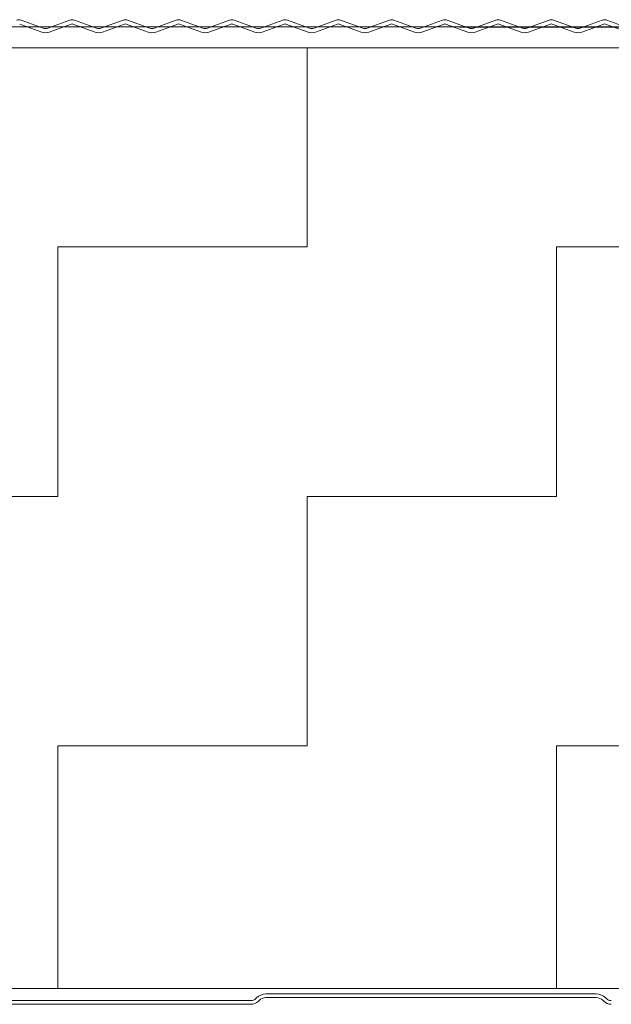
# Model space of a CAD drawing. Header units: metres. Extents: x 1316.5 to 1415.3, y -94.1 to -52.
# Tile 495 of 656: x 1401.8943 to 1401.9833, y -70.9513 to -70.8033. Entities that reach past the tile are written whole.
import ezdxf

# ---------------------------------------------------------------- set-up
doc = ezdxf.new("R2010")
doc.units = ezdxf.units.M
for name, pattern in [('AUSGEZOGEN', [0]), ('GETRENNT2_S10', [0.045, 0.02, -0.01, 0, -0.005, 0, -0.01]), ('PUNKT2_S9', [0.0015, 0, -0.0015])]:
    doc.linetypes.add(name, pattern=pattern)
doc.layers.add('XR$4$_42143', color=7, linetype='Continuous')
doc.layers.add('XR$4$_42154', color=7, linetype='Continuous')
for name, color, linetype, lineweight in [('XR$4$Muster', 4, 'AUSGEZOGEN', 13), ('XR$4$Wand Mauerwerk nt', 7, 'AUSGEZOGEN', 25), ('XR$4$Wand Mauerwerk tr_1', 42, 'AUSGEZOGEN', 18)]:
    doc.layers.add(name, color=color, linetype=linetype, lineweight=lineweight)

msp = doc.modelspace()

# ---------------------------------------------------------------- hatches: boundary and pattern name
at = {"layer": 'XR$4$Muster', "linetype": 'AUSGEZOGEN', "lineweight": 13, "transparency": 33554687}
h = msp.add_hatch(dxfattribs=at)
h.set_pattern_fill('MUSTER', color=4, scale=0.0375, angle=90, style=0, pattern_type=2)
h.set_pattern_definition([(90, (-0.075, 0.075), (-0.0375, 0.0375), [0.0375, -0.0375]), (180, (-0.075, 0.075), (-0.0375, -0.0375), [0.0375, -0.0375])])
h.paths.add_polyline_path([(1401.81895, -70.80752), (1401.81895, -70.94893), (1402.32044, -70.94893), (1402.32044, -70.80752)], flags=0)

# ---------------------------------------------------------------- linework, layer by layer
at = {"layer": 'XR$4$_42143', "color": 30, "linetype": 'AUSGEZOGEN', "lineweight": 13, "transparency": 33554687}
for p, q in [((1401.89762, -70.80516), (1401.8943, -70.80395)), ((1401.89451, -70.80336), (1401.89783, -70.80457)), ((1401.89852, -70.80457), (1401.90184, -70.80336)), ((1401.90205, -70.80395), (1401.89873, -70.80516)), ((1401.90563, -70.80516), (1401.9023, -70.80395)), ((1401.90252, -70.80336), (1401.90584, -70.80457)), ((1401.90652, -70.80457), (1401.90984, -70.80336)), ((1401.91006, -70.80395), (1401.90674, -70.80516)), ((1401.91363, -70.80516), (1401.91031, -70.80395)), ((1401.91053, -70.80336), (1401.91385, -70.80457)), ((1401.91453, -70.80457), (1401.91785, -70.80336)), ((1401.91807, -70.80395), (1401.91475, -70.80516)), ((1401.92164, -70.80516), (1401.91832, -70.80395)), ((1401.91854, -70.80336), (1401.92186, -70.80457)), ((1401.92254, -70.80457), (1401.92586, -70.80336)), ((1401.92608, -70.80395), (1401.92276, -70.80516)), ((1401.92965, -70.80516), (1401.92633, -70.80395)), ((1401.92655, -70.80336), (1401.92987, -70.80457)), ((1401.93055, -70.80457), (1401.93387, -70.80336)), ((1401.93409, -70.80395), (1401.93076, -70.80516)), ((1401.93766, -70.80516), (1401.93434, -70.80395)), ((1401.93455, -70.80336), (1401.93787, -70.80457)), ((1401.93856, -70.80457), (1401.94188, -70.80336)), ((1401.94209, -70.80395), (1401.93877, -70.80516)), ((1401.94567, -70.80516), (1401.94235, -70.80395)), ((1401.94256, -70.80336), (1401.94588, -70.80457)), ((1401.94657, -70.80457), (1401.94989, -70.80336)), ((1401.9501, -70.80395), (1401.94678, -70.80516)), ((1401.95368, -70.80516), (1401.95036, -70.80395)), ((1401.95057, -70.80336), (1401.95389, -70.80457)), ((1401.95458, -70.80457), (1401.9579, -70.80336)), ((1401.95811, -70.80395), (1401.95479, -70.80516)), ((1401.96169, -70.80516), (1401.95836, -70.80395)), ((1401.95858, -70.80336), (1401.9619, -70.80457)), ((1401.96258, -70.80457), (1401.9659, -70.80336)), ((1401.96612, -70.80395), (1401.9628, -70.80516)), ((1401.96969, -70.80516), (1401.96637, -70.80395)), ((1401.96659, -70.80336), (1401.96991, -70.80457)), ((1401.97059, -70.80457), (1401.97391, -70.80336)), ((1401.97413, -70.80395), (1401.97081, -70.80516)), ((1401.9777, -70.80516), (1401.97438, -70.80395)), ((1401.9746, -70.80336), (1401.97792, -70.80457)), ((1401.9786, -70.80457), (1401.98192, -70.80336)), ((1401.98214, -70.80395), (1401.97882, -70.80516)), ((1401.98571, -70.80516), (1401.98239, -70.80395)), ((1401.98261, -70.80336), (1401.98593, -70.80457)), ((1401.87951, -70.95075), (1401.92906, -70.95075)), ((1401.92981, -70.95044), (1401.92991, -70.95034)), ((1401.9303, -70.95073), (1401.9302, -70.95083)), ((1401.93133, -70.94975), (1401.98101, -70.94975)), ((1401.98101, -70.9503), (1401.93133, -70.9503)), ((1401.98214, -70.95083), (1401.98203, -70.95073)), ((1401.98242, -70.95034), (1401.98253, -70.95044)), ((1401.92906, -70.9513), (1401.87951, -70.9513))]:
    msp.add_line(p, q, dxfattribs=at)
for centre, radius, start, end in [((1401.89417, -70.8043), 0.001, 70.0209, 109.9811), ((1401.89817, -70.80363), 0.001, 250.0209, 289.9811), ((1401.90218, -70.8043), 0.001, 70.0209, 109.9811), ((1401.90218, -70.8043), 0.00037, 70.0209, 109.9811), ((1401.90618, -70.80363), 0.001, 250.0209, 289.9811), ((1401.91019, -70.8043), 0.001, 70.0209, 109.9811), ((1401.91019, -70.8043), 0.00037, 70.0209, 109.9811), ((1401.91419, -70.80363), 0.001, 250.0209, 289.9811), ((1401.91819, -70.8043), 0.001, 70.0209, 109.9811), ((1401.91819, -70.8043), 0.00037, 70.0209, 109.9811), ((1401.9222, -70.80363), 0.001, 250.0209, 289.9811), ((1401.9262, -70.8043), 0.001, 70.0209, 109.9811), ((1401.9262, -70.8043), 0.00037, 70.0209, 109.9811), ((1401.93021, -70.80363), 0.001, 250.0209, 289.9811), ((1401.93421, -70.8043), 0.001, 70.0209, 109.9811), ((1401.93421, -70.8043), 0.00037, 70.0209, 109.9811), ((1401.93822, -70.80363), 0.001, 250.0209, 289.9811), ((1401.94222, -70.8043), 0.001, 70.0209, 109.9811), ((1401.94222, -70.8043), 0.00037, 70.0209, 109.9811), ((1401.94623, -70.80363), 0.001, 250.0209, 289.9811), ((1401.95023, -70.8043), 0.001, 70.0209, 109.9811), ((1401.95023, -70.8043), 0.00037, 70.0209, 109.9811), ((1401.95423, -70.80363), 0.001, 250.0209, 289.9811), ((1401.95824, -70.8043), 0.001, 70.0209, 109.9811), ((1401.95824, -70.8043), 0.00037, 70.0209, 109.9811), ((1401.96224, -70.80363), 0.001, 250.0209, 289.9811), ((1401.96625, -70.8043), 0.001, 70.0209, 109.9811), ((1401.96625, -70.8043), 0.00037, 70.0209, 109.9811), ((1401.97025, -70.80363), 0.001, 250.0209, 289.9811), ((1401.97426, -70.8043), 0.001, 70.0209, 109.9811), ((1401.97426, -70.8043), 0.00037, 70.0209, 109.9811), ((1401.97826, -70.80363), 0.001, 250.0209, 289.9811), ((1401.98226, -70.8043), 0.001, 70.0209, 109.9811), ((1401.98226, -70.8043), 0.00037, 70.0209, 109.9811), ((1401.89817, -70.80363), 0.00163, 250.0209, 289.9811), ((1401.90618, -70.80363), 0.00163, 250.0209, 289.9811), ((1401.91419, -70.80363), 0.00163, 250.0209, 289.9811), ((1401.9222, -70.80363), 0.00163, 250.0209, 289.9811), ((1401.93021, -70.80363), 0.00163, 250.0209, 289.9811), ((1401.93822, -70.80363), 0.00163, 250.0209, 289.9811), ((1401.94623, -70.80363), 0.00163, 250.0209, 289.9811), ((1401.95423, -70.80363), 0.00163, 250.0209, 289.9811), ((1401.96224, -70.80363), 0.00163, 250.0209, 289.9811), ((1401.97025, -70.80363), 0.00163, 250.0209, 289.9811), ((1401.97826, -70.80363), 0.00163, 250.0209, 289.9811), ((1401.92906, -70.9497), 0.00105, 270, 315), ((1401.92906, -70.9497), 0.0016, 270, 315), ((1401.93133, -70.95175), 0.002, 90, 135), ((1401.93133, -70.95175), 0.00145, 90, 135), ((1401.98101, -70.95175), 0.002, 45, 90), ((1401.98101, -70.95175), 0.00145, 45, 90), ((1401.98327, -70.9497), 0.0016, 225, 270), ((1401.98327, -70.9497), 0.00105, 225, 270)]:
    msp.add_arc(centre, radius, start, end, dxfattribs=at)
at = {"layer": 'XR$4$_42154', "color": 51, "linetype": 'AUSGEZOGEN', "lineweight": 13, "transparency": 33554687}
for p, q in [((1401.8943, -70.80395), (1401.89762, -70.80516)), ((1401.89873, -70.80516), (1401.90205, -70.80395)), ((1401.9023, -70.80395), (1401.90563, -70.80516)), ((1401.90674, -70.80516), (1401.91006, -70.80395)), ((1401.91031, -70.80395), (1401.91363, -70.80516)), ((1401.91475, -70.80516), (1401.91807, -70.80395)), ((1401.91832, -70.80395), (1401.92164, -70.80516)), ((1401.92276, -70.80516), (1401.92608, -70.80395)), ((1401.92633, -70.80395), (1401.92965, -70.80516)), ((1401.93076, -70.80516), (1401.93409, -70.80395)), ((1401.93434, -70.80395), (1401.93766, -70.80516)), ((1401.93877, -70.80516), (1401.94209, -70.80395)), ((1401.94235, -70.80395), (1401.94567, -70.80516)), ((1401.94678, -70.80516), (1401.9501, -70.80395)), ((1401.95036, -70.80395), (1401.95368, -70.80516)), ((1401.95479, -70.80516), (1401.95811, -70.80395)), ((1401.95836, -70.80395), (1401.96169, -70.80516)), ((1401.9628, -70.80516), (1401.96612, -70.80395)), ((1401.96637, -70.80395), (1401.96969, -70.80516)), ((1401.97081, -70.80516), (1401.97413, -70.80395)), ((1401.97438, -70.80395), (1401.9777, -70.80516)), ((1401.97882, -70.80516), (1401.98214, -70.80395)), ((1401.98239, -70.80395), (1401.98571, -70.80516)), ((1401.92906, -70.95075), (1401.87951, -70.95075)), ((1401.92991, -70.95034), (1401.92981, -70.95044)), ((1401.98101, -70.94975), (1401.93133, -70.94975)), ((1401.98253, -70.95044), (1401.98242, -70.95034))]:
    msp.add_line(p, q, dxfattribs=at)
for centre, radius, start, end in [((1401.90218, -70.8043), 0.00037, 70.0209, 109.9811), ((1401.91019, -70.8043), 0.00037, 70.0209, 109.9811), ((1401.91819, -70.8043), 0.00037, 70.0209, 109.9811), ((1401.9262, -70.8043), 0.00037, 70.0209, 109.9811), ((1401.93421, -70.8043), 0.00037, 70.0209, 109.9811), ((1401.94222, -70.8043), 0.00037, 70.0209, 109.9811), ((1401.95023, -70.8043), 0.00037, 70.0209, 109.9811), ((1401.95824, -70.8043), 0.00037, 70.0209, 109.9811), ((1401.96625, -70.8043), 0.00037, 70.0209, 109.9811), ((1401.97426, -70.8043), 0.00037, 70.0209, 109.9811), ((1401.98226, -70.8043), 0.00037, 70.0209, 109.9811), ((1401.89817, -70.80363), 0.00163, 250.0209, 289.9811), ((1401.90618, -70.80363), 0.00163, 250.0209, 289.9811), ((1401.91419, -70.80363), 0.00163, 250.0209, 289.9811), ((1401.9222, -70.80363), 0.00163, 250.0209, 289.9811), ((1401.93021, -70.80363), 0.00163, 250.0209, 289.9811), ((1401.93822, -70.80363), 0.00163, 250.0209, 289.9811), ((1401.94623, -70.80363), 0.00163, 250.0209, 289.9811), ((1401.95423, -70.80363), 0.00163, 250.0209, 289.9811), ((1401.96224, -70.80363), 0.00163, 250.0209, 289.9811), ((1401.97025, -70.80363), 0.00163, 250.0209, 289.9811), ((1401.97826, -70.80363), 0.00163, 250.0209, 289.9811), ((1401.92906, -70.9497), 0.00105, 270, 315), ((1401.93133, -70.95175), 0.002, 90, 135), ((1401.98101, -70.95175), 0.002, 45, 90), ((1401.98327, -70.9497), 0.00105, 225, 270)]:
    msp.add_arc(centre, radius, start, end, dxfattribs=at)
at = {"layer": 'XR$4$Wand Mauerwerk nt', "color": 7, "linetype": 'AUSGEZOGEN', "lineweight": 13, "transparency": 33554687}
for p, q in [((1401.81895, -70.80752), (1402.32043, -70.80752)), ((1401.81895, -70.94893), (1402.32044, -70.94893))]:
    msp.add_line(p, q, dxfattribs=at)
at = {"layer": 'XR$4$Wand Mauerwerk tr_1', "color": 52, "linetype": 'PUNKT2_S9', "lineweight": 13, "transparency": 33554687}
msp.add_line((1400.28904, -70.80437), (1402.12316, -70.80437), dxfattribs=at)
at = {"layer": 'XR$4$Wand Mauerwerk tr_1', "color": 7, "linetype": 'GETRENNT2_S10', "lineweight": 13, "transparency": 33554687}
for p, q in [((1402.06046, -70.80443), (1401.81423, -70.80443)), ((1402.0641, -70.80437), (1401.81788, -70.80437))]:
    msp.add_line(p, q, dxfattribs=at)

doc.saveas('drawing.dxf')
